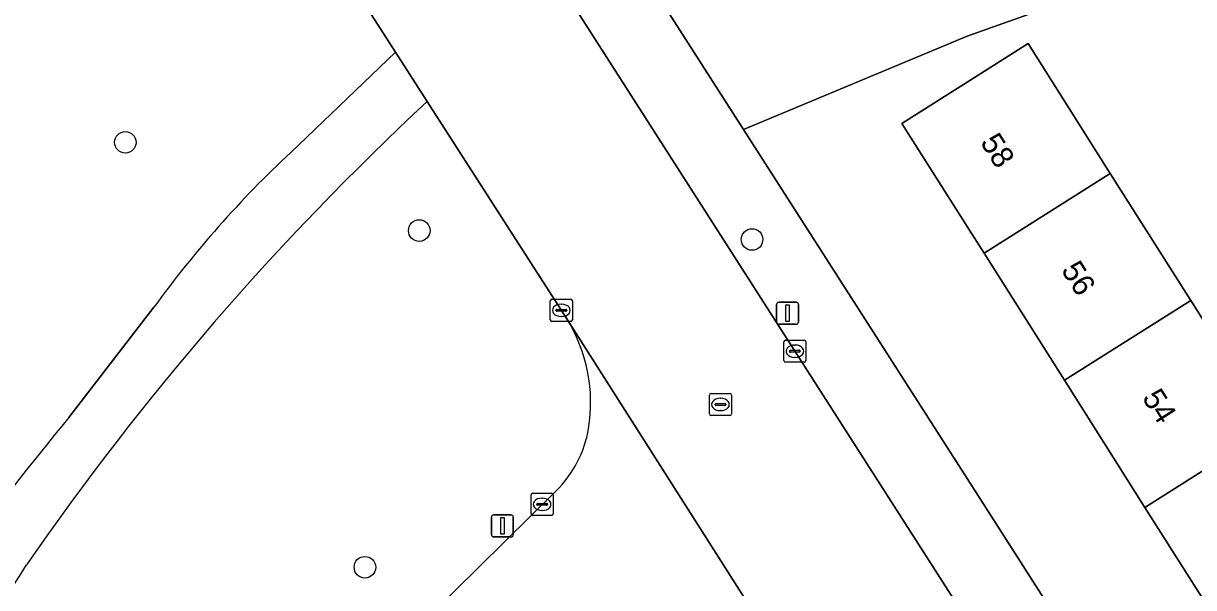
# Model space of a CAD drawing. Extents: x 159352 to 160617, y 385888 to 387323.
# Drawn here: x 159457.3 to 159510.3, y 386407.5 to 386433.1 of the extents above; entities that cross this region are included whole.
import ezdxf

# ---------------------------------------------------------------- set-up
doc = ezdxf.new("R2010")
doc.units = 0
for name, color, linetype in [('IMGEO_Berm_groen', 7, 'Continuous'), ('IMGEO_Boom', 7, 'Continuous'), ('IMGEO_Erf', 7, 'Continuous'), ('IMGEO_Groenvoorziening', 7, 'Continuous'), ('IMGEO_Kolk', 7, 'Continuous'), ('IMGEO_Lichtmast', 7, 'Continuous'), ('IMGEO_Pand', 7, 'Continuous'), ('IMGEO_Pand_nummerreeks', 7, 'Continuous'), ('IMGEO_Rijbaan_lokaal_gesloten', 7, 'Continuous'), ('IMGEO_Rijbaan_lokaal_open', 7, 'Continuous'), ('IMGEO_Rioolput', 7, 'Continuous'), ('IMGEO_Voetpad_halfverhard', 7, 'Continuous'), ('IMGEO_Voetpad_open', 7, 'Continuous')]:
    doc.layers.add(name, color=color, linetype=linetype)

msp = doc.modelspace()

# ---------------------------------------------------------------- linework, layer by layer
at = {"layer": 'IMGEO_Berm_groen'}
for points in [[(159481.88, 386419.718), (159475.563, 386429.556)], [(159440.604, 386371.638), (159481.401, 386411.924)]]:
    msp.add_lwpolyline(points, dxfattribs=at)
for centre, radius, start, end in [((159562.33, 386336.254), 127.412, 132.92151, 145.42346), ((159475.791, 386415.931), 7.17, 350.4382, 31.8805), ((159477.825, 386415.567), 5.105, 314.4755, 350.682), ((159330.815, 386489.686), 150.369, 321.87233, 327.34988)]:
    msp.add_arc(centre, radius, start, end, dxfattribs=at)
at = {"layer": 'IMGEO_Boom'}
for centre in [(159461.895, 386427.707), (159475.202, 386423.71), (159490.267, 386423.306), (159472.742, 386408.458)]:
    msp.add_circle(centre, 0.489, dxfattribs=at)
at = {"layer": 'IMGEO_Erf'}
msp.add_lwpolyline([(159519.962, 386439.609), (159500, 386432.51), (159489.886, 386428.296), (159500, 386412.48), (159518.546, 386383.479)], dxfattribs=at)
msp.add_lwpolyline([(159524.685, 386397.518), (159528.405, 386391.637), (159522.701, 386388.027), (159518.98, 386393.908), (159515.338, 386399.662), (159511.697, 386405.417), (159508.055, 386411.172), (159504.414, 386416.926), (159500.772, 386422.681), (159500, 386423.901), (159497.05, 386428.563), (159500, 386430.433), (159502.76, 386432.183), (159506.484, 386426.295), (159510.125, 386420.539), (159513.764, 386414.784), (159517.405, 386409.028), (159519.303, 386406.027), (159521.787, 386407.598), (159523.529, 386404.845), (159523.316, 386404.71), (159521.045, 386403.273)], close=True, dxfattribs=at)
at = {"layer": 'IMGEO_Groenvoorziening'}
for points in [[(159534.734, 386464.224), (159529.345, 386461.535), (159532.075, 386455.291), (159503.169, 386442.684), (159501.293, 386445.946), (159500, 386445.131), (159485.117, 386435.744), (159489.886, 386428.296), (159500, 386432.51), (159519.962, 386439.609), (159519.338, 386441.122), (159521.98, 386442.201), (159522.049, 386442.081), (159540.719, 386449.961), (159544.391, 386451.547), (159544.278, 386451.808)], [(159469.384, 386427.253), (159474.123, 386431.798), (159464.607, 386446.619), (159463.993, 386447.575), (159460.866, 386452.718), (159450.601, 386448.684), (159437.125, 386443.389), (159436.243, 386443.042), (159392.607, 386417.051), (159393.962, 386414.948), (159407.698, 386393.628), (159382.354, 386376.783), (159419.283, 386316.377), (159458.061, 386254.291), (159460.741, 386250), (159500, 386186.48), (159520.962, 386153.341), (159520.51, 386153.027), (159521.879, 386150.588), (159523.149, 386152.545), (159524.56, 386155.081), (159530.909, 386143.925)], [(159459.34, 386415.243), (159463.188, 386420.236)]]:
    msp.add_lwpolyline(points, dxfattribs=at)
for centre, radius, start, end in [((159503.289, 386391.071), 49.585, 133.1391, 143.972), ((159591.747, 386306.359), 171.427, 140.56803, 146.03423)]:
    msp.add_arc(centre, radius, start, end, dxfattribs=at)
at = {"layer": 'IMGEO_Kolk'}
for p, q in [((159481.208, 386420.597), (159482.06, 386420.597)), ((159481.133, 386419.671), (159481.133, 386420.523)), ((159481.392, 386420.091), (159481.392, 386420.103)), ((159481.83, 386420.054), (159481.432, 386420.054)), ((159481.435, 386420.14), (159481.833, 386420.14)), ((159481.621, 386420.377), (159481.646, 386420.377)), ((159481.876, 386420.103), (159481.876, 386420.091)), ((159482.134, 386420.523), (159482.134, 386419.671)), ((159482.06, 386419.597), (159481.208, 386419.597)), ((159481.644, 386419.817), (159481.619, 386419.817)), ((159491.706, 386417.817), (159491.706, 386418.669)), ((159491.781, 386418.743), (159492.633, 386418.743)), ((159492.194, 386418.523), (159492.219, 386418.523)), ((159492.707, 386418.669), (159492.707, 386417.817)), ((159491.965, 386418.237), (159491.965, 386418.249)), ((159492.403, 386418.2), (159492.005, 386418.2)), ((159492.008, 386418.286), (159492.406, 386418.286)), ((159492.217, 386417.963), (159492.192, 386417.963)), ((159492.449, 386418.249), (159492.449, 386418.237)), ((159492.633, 386417.743), (159491.781, 386417.743)), ((159480.263, 386410.883), (159480.263, 386411.735)), ((159480.338, 386411.809), (159481.19, 386411.809)), ((159480.751, 386411.589), (159480.776, 386411.589)), ((159481.264, 386411.735), (159481.264, 386410.883)), ((159480.522, 386411.303), (159480.522, 386411.315)), ((159480.96, 386411.266), (159480.562, 386411.266)), ((159480.565, 386411.352), (159480.963, 386411.352)), ((159481.006, 386411.315), (159481.006, 386411.303)), ((159481.19, 386410.809), (159480.338, 386410.809)), ((159480.774, 386411.029), (159480.749, 386411.029))]:
    msp.add_line(p, q, dxfattribs=at)
for points in [[(159481.208, 386420.597), (159482.06, 386420.597)], [(159481.133, 386419.671), (159481.133, 386420.523)], [(159482.134, 386420.523), (159482.134, 386419.671)], [(159482.06, 386419.597), (159481.208, 386419.597)], [(159491.706, 386417.817), (159491.706, 386418.669)], [(159491.781, 386418.743), (159492.633, 386418.743)], [(159492.707, 386418.669), (159492.707, 386417.817)], [(159492.633, 386417.743), (159491.781, 386417.743)], [(159480.263, 386410.883), (159480.263, 386411.735)], [(159480.338, 386411.809), (159481.19, 386411.809)], [(159481.264, 386411.735), (159481.264, 386410.883)], [(159481.19, 386410.809), (159480.338, 386410.809)]]:
    msp.add_lwpolyline(points, dxfattribs=at)
for centre, radius, start, end in [((159481.21, 386420.521), 0.0765, 91.552, 178.448), ((159481.21, 386420.521), 0.0765, 91.552, 178.448), ((159482.058, 386420.521), 0.0765, 1.552, 88.448), ((159482.058, 386420.521), 0.0765, 1.552, 88.448), ((159481.432, 386420.1), 0.0403, 85.8775, 175.7526), ((159481.429, 386420.09), 0.0366, 178.938, 274.7102), ((159481.833, 386420.097), 0.043, 264.8664, 352.4533), ((159481.837, 386420.102), 0.0386, 1.7309, 96.639), ((159481.21, 386419.673), 0.0765, 181.552, 268.448), ((159481.21, 386419.673), 0.0765, 181.552, 268.448), ((159482.058, 386419.673), 0.0765, 271.552, 358.448), ((159482.058, 386419.673), 0.0765, 271.552, 358.448), ((159491.783, 386418.667), 0.0765, 91.552, 178.448), ((159491.783, 386418.667), 0.0765, 91.552, 178.448), ((159492.631, 386418.667), 0.0765, 1.552, 88.448), ((159492.631, 386418.667), 0.0765, 1.552, 88.448), ((159492.005, 386418.246), 0.0403, 85.8775, 175.7526), ((159492.002, 386418.236), 0.0366, 178.938, 274.7102), ((159492.406, 386418.243), 0.043, 264.8664, 352.4533), ((159492.41, 386418.248), 0.0386, 1.7309, 96.639), ((159491.783, 386417.819), 0.0765, 181.552, 268.448), ((159491.783, 386417.819), 0.0765, 181.552, 268.448), ((159492.631, 386417.819), 0.0765, 271.552, 358.448), ((159492.631, 386417.819), 0.0765, 271.552, 358.448), ((159480.34, 386411.733), 0.0765, 91.552, 178.448), ((159480.34, 386411.733), 0.0765, 91.552, 178.448), ((159481.188, 386411.733), 0.0765, 1.552, 88.448), ((159481.188, 386411.733), 0.0765, 1.552, 88.448), ((159480.562, 386411.312), 0.0403, 85.8775, 175.7526), ((159480.559, 386411.302), 0.0366, 178.938, 274.7102), ((159480.963, 386411.309), 0.043, 264.8664, 352.4533), ((159480.967, 386411.314), 0.0386, 1.7309, 96.639), ((159480.34, 386410.885), 0.0765, 181.552, 268.448), ((159480.34, 386410.885), 0.0765, 181.552, 268.448), ((159481.188, 386410.885), 0.0765, 271.552, 358.448), ((159481.188, 386410.885), 0.0765, 271.552, 358.448)]:
    msp.add_arc(centre, radius, start, end, dxfattribs=at)
for centre, major_axis, ratio, start_param, end_param in [((159481.62, 386420.097), (-0.387, 0.002), 0.722429, 4.712389, 7.853982), ((159481.645, 386420.097), (-0.39, 0.002), 0.717154, 1.570796, 4.712389), ((159492.193, 386418.243), (-0.387, 0.002), 0.722429, 4.712389, 7.853982), ((159492.218, 386418.243), (-0.39, 0.002), 0.717154, 1.570796, 4.712389), ((159480.75, 386411.309), (-0.387, 0.002), 0.722429, 4.712389, 7.853982), ((159480.775, 386411.309), (-0.39, 0.002), 0.717154, 1.570796, 4.712389)]:
    msp.add_ellipse(centre, major_axis=major_axis, ratio=ratio, start_param=start_param, end_param=end_param, dxfattribs=at)
at = {"layer": 'IMGEO_Lichtmast'}
for p, q in [((159491.378, 386419.566), (159491.378, 386420.366)), ((159491.378, 386420.366), (159491.378, 386419.566)), ((159491.478, 386420.466), (159492.268, 386420.466)), ((159492.268, 386420.466), (159491.478, 386420.466)), ((159492.368, 386420.366), (159492.368, 386419.566)), ((159492.368, 386419.566), (159492.368, 386420.366)), ((159492.268, 386419.466), (159491.478, 386419.466)), ((159491.478, 386419.466), (159492.268, 386419.466)), ((159478.47, 386409.93), (159478.47, 386410.73)), ((159478.47, 386410.73), (159478.47, 386409.93)), ((159478.57, 386410.83), (159479.36, 386410.83)), ((159479.36, 386410.83), (159478.57, 386410.83)), ((159479.46, 386410.73), (159479.46, 386409.93)), ((159479.46, 386409.93), (159479.46, 386410.73)), ((159479.36, 386409.83), (159478.57, 386409.83)), ((159478.57, 386409.83), (159479.36, 386409.83))]:
    msp.add_line(p, q, dxfattribs=at)
for points in [[(159491.798, 386420.341), (159491.948, 386420.341), (159491.948, 386419.591), (159491.798, 386419.591), (159491.798, 386420.341)], [(159478.89, 386410.705), (159479.04, 386410.705), (159479.04, 386409.955), (159478.89, 386409.955), (159478.89, 386410.705)]]:
    msp.add_lwpolyline(points, dxfattribs=at)
for centre, start, end in [((159491.478, 386420.366), 90, 180), ((159491.478, 386420.366), 90, 180), ((159492.268, 386420.366), 0, 90), ((159492.268, 386420.366), 360, 90), ((159491.478, 386419.566), 180, 270), ((159491.478, 386419.566), 180, 270), ((159492.268, 386419.566), 270, 0), ((159492.268, 386419.566), 270, 0), ((159478.57, 386410.73), 90, 180), ((159478.57, 386410.73), 90, 180), ((159479.36, 386410.73), 0, 90), ((159479.36, 386410.73), 360, 90), ((159478.57, 386409.93), 180, 270), ((159478.57, 386409.93), 180, 270), ((159479.36, 386409.93), 270, 0), ((159479.36, 386409.93), 270, 0)]:
    msp.add_arc(centre, 0.1, start, end, dxfattribs=at)
at = {"layer": 'IMGEO_Pand'}
for points in [[(159506.484, 386426.295), (159502.76, 386432.183), (159500, 386430.433), (159497.05, 386428.563), (159500, 386423.901), (159500.772, 386422.681)], [(159510.125, 386420.539), (159506.484, 386426.295), (159500.772, 386422.681), (159504.414, 386416.926)], [(159504.414, 386416.926), (159508.055, 386411.172), (159513.764, 386414.784), (159510.125, 386420.539)], [(159517.405, 386409.028), (159513.764, 386414.784), (159508.055, 386411.172), (159511.697, 386405.417)]]:
    msp.add_lwpolyline(points, close=True, dxfattribs=at)
at = {"layer": 'IMGEO_Rijbaan_lokaal_gesloten'}
for points in [[(159570.042, 386261.524), (159567.886, 386266.536), (159551.394, 386304.776), (159550.003, 386308.002), (159549.323, 386309.577), (159548.845, 386310.685), (159547.269, 386314.331), (159527.379, 386360.366), (159525.194, 386365.458), (159515.604, 386381.536), (159500.36, 386405.492), (159500, 386406.055), (159471.301, 386450.928)], [(159464.607, 386446.619), (159474.123, 386431.798), (159475.563, 386429.556), (159481.88, 386419.718), (159490.862, 386405.589), (159491.908, 386403.706), (159503.75, 386385.306), (159504.404, 386384.253), (159505.275, 386382.845), (159508.049, 386378.563), (159509.479, 386376.213), (159510.58, 386374.496)]]:
    msp.add_lwpolyline(points, dxfattribs=at)
at = {"layer": 'IMGEO_Rijbaan_lokaal_open'}
for points in [[(159490.832, 386405.143), (159491.142, 386404.756), (159491.347, 386404.5), (159491.908, 386403.706), (159490.862, 386405.589), (159481.88, 386419.718)], [(159481.401, 386411.924), (159440.604, 386371.638)]]:
    msp.add_lwpolyline(points, dxfattribs=at)
for centre, radius, start, end in [((159475.791, 386415.931), 7.17, 350.4382, 31.8805), ((159477.825, 386415.567), 5.105, 314.4755, 350.682)]:
    msp.add_arc(centre, radius, start, end, dxfattribs=at)
at = {"layer": 'IMGEO_Rioolput'}
for p, q in [((159488.336, 386415.407), (159488.336, 386416.259)), ((159488.411, 386416.333), (159489.263, 386416.333)), ((159488.595, 386415.827), (159488.595, 386415.839)), ((159488.638, 386415.876), (159489.036, 386415.876)), ((159488.824, 386416.113), (159488.849, 386416.113)), ((159489.079, 386415.839), (159489.079, 386415.827)), ((159489.337, 386416.259), (159489.337, 386415.407)), ((159489.263, 386415.333), (159488.411, 386415.333)), ((159489.033, 386415.79), (159488.635, 386415.79)), ((159488.847, 386415.553), (159488.822, 386415.553))]:
    msp.add_line(p, q, dxfattribs=at)
for points in [[(159488.336, 386415.407), (159488.336, 386416.259)], [(159488.411, 386416.333), (159489.263, 386416.333)], [(159489.337, 386416.259), (159489.337, 386415.407)], [(159489.263, 386415.333), (159488.411, 386415.333)]]:
    msp.add_lwpolyline(points, dxfattribs=at)
for centre, radius, start, end in [((159488.413, 386416.257), 0.0765, 91.552, 178.448), ((159488.413, 386416.257), 0.0765, 91.552, 178.448), ((159488.635, 386415.836), 0.0403, 85.8775, 175.7526), ((159488.632, 386415.826), 0.0366, 178.938, 274.7102), ((159489.036, 386415.833), 0.043, 264.8664, 352.4533), ((159489.04, 386415.838), 0.0386, 1.7309, 96.639), ((159489.261, 386416.257), 0.0765, 1.552, 88.448), ((159489.261, 386416.257), 0.0765, 1.552, 88.448), ((159488.413, 386415.409), 0.0765, 181.552, 268.448), ((159488.413, 386415.409), 0.0765, 181.552, 268.448), ((159489.261, 386415.409), 0.0765, 271.552, 358.448), ((159489.261, 386415.409), 0.0765, 271.552, 358.448)]:
    msp.add_arc(centre, radius, start, end, dxfattribs=at)
for centre, major_axis, ratio, start_param, end_param in [((159488.823, 386415.833), (-0.387, 0.002), 0.722429, 4.712389, 7.853982), ((159488.848, 386415.833), (-0.39, 0.002), 0.717154, 1.570796, 4.712389)]:
    msp.add_ellipse(centre, major_axis=major_axis, ratio=ratio, start_param=start_param, end_param=end_param, dxfattribs=at)
at = {"layer": 'IMGEO_Voetpad_halfverhard'}
for points in [[(159475.563, 386429.556), (159474.123, 386431.798), (159469.384, 386427.253)], [(159463.188, 386420.236), (159459.34, 386415.243)]]:
    msp.add_lwpolyline(points, dxfattribs=at)
for centre, radius, start, end in [((159562.33, 386336.254), 127.412, 132.92151, 145.42346), ((159503.289, 386391.071), 49.585, 133.1391, 143.972), ((159591.747, 386306.359), 171.427, 140.56803, 146.03423), ((159330.815, 386489.686), 150.369, 321.87233, 327.34988)]:
    msp.add_arc(centre, radius, start, end, dxfattribs=at)
at = {"layer": 'IMGEO_Voetpad_open'}
for points in [[(159470.374, 386452.378), (159471.301, 386450.928), (159500, 386406.055), (159500.36, 386405.492), (159515.604, 386381.536)], [(159521.66, 386378.824), (159518.558, 386383.368), (159518.546, 386383.479), (159500, 386412.48), (159489.886, 386428.296), (159485.117, 386435.744)]]:
    msp.add_lwpolyline(points, dxfattribs=at)

# ---------------------------------------------------------------- texts
at = {"layer": 'IMGEO_Pand_nummerreeks'}
for s, p in [('58', (159500.571, 386427.71)), ('56', (159504.234, 386421.922)), ('54', (159507.899, 386416.132))]:
    msp.add_text(s, height=1, rotation=302.3254, dxfattribs=at).set_placement(p)

doc.saveas('drawing.dxf')
